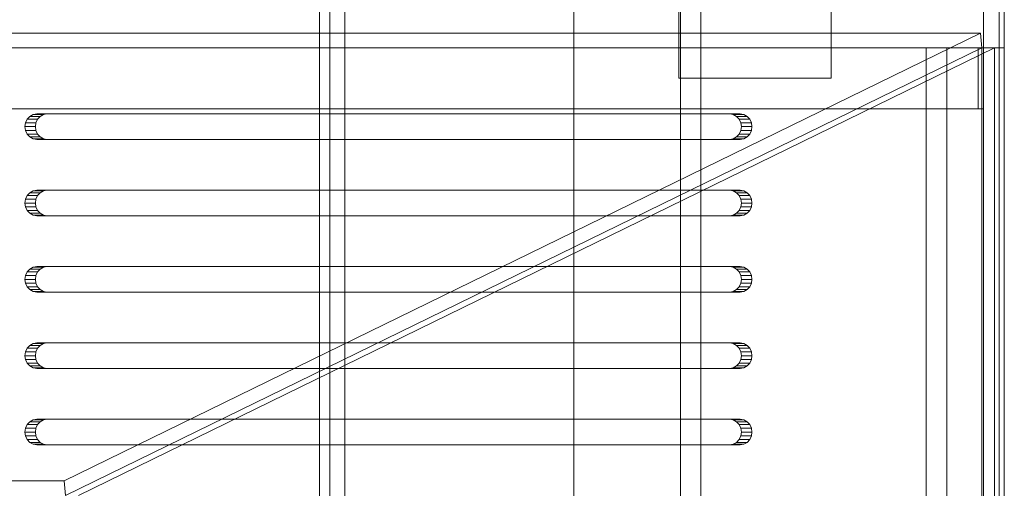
# Model space of a CAD drawing. Header units: millimetres. Extents: x -2233 to 61924, y -68080 to 6847.
# Tile 640 of 656: x 27641 to 27835, y -17879 to -17786. Entities that reach past the tile are written whole.
import ezdxf

# ---------------------------------------------------------------- set-up
doc = ezdxf.new("R2010")
doc.units = ezdxf.units.MM
doc.layers.add('superior_bajante_movil', color=7, linetype='Continuous', lineweight=0)
doc.layers.add('superior_C09', color=7, linetype='Continuous', lineweight=0)

msp = doc.modelspace()

# ---------------------------------------------------------------- linework, layer by layer
at = {"layer": 'superior_bajante_movil'}
for p, q in [((27833.667, -17777), (27833.667, -18183)), ((27834.693, -18183), (27834.693, -17777)), ((27830.588, -17792), (27830.588, -17780)), ((27834.693, -17780), (27834.693, -18180)), ((27834.693, -17780), (27834.693, -17792)), ((27770.656, -17798), (27770.656, -17782)), ((27800.656, -17782), (27800.656, -17798)), ((27829.98, -17789.103), (27078.226, -17789.103)), ((27649.801, -17877.103), (27829.98, -17789.103)), ((27829.98, -17789.103), (27830.246, -17792)), ((27829.562, -17792), (27077.808, -17792)), ((27078.492, -17792), (27830.246, -17792)), ((27078.834, -17792), (27830.588, -17792)), ((27834.693, -17792), (27082.939, -17792)), ((27650.067, -17880), (27830.246, -17792)), ((27832.777, -17792), (27652.598, -17880)), ((27830.588, -17792), (27819.312, -17792)), ((27819.312, -17792), (27819.312, -18168)), ((27823.416, -17792), (27819.312, -17792)), ((27823.416, -18168), (27823.416, -17792)), ((27823.416, -17792), (27834.693, -17792)), ((27829.562, -17804), (27829.562, -17792)), ((27830.588, -17792), (27829.562, -17792)), ((27830.246, -17792), (27830.246, -18168)), ((27830.246, -17792), (27832.777, -17792)), ((27834.693, -17792), (27830.588, -17792)), ((27830.588, -18168), (27830.588, -17792)), ((27830.588, -17792), (27830.588, -17804)), ((27832.777, -18168), (27832.777, -17792)), ((27834.693, -17792), (27834.693, -18168)), ((27800.656, -17798), (27770.656, -17798)), ((27077.808, -17804), (27829.562, -17804)), ((27830.588, -17804), (27078.834, -17804)), ((27643.024, -17805.477), (27642.504, -17806.031)), ((27643.679, -17805.122), (27643.024, -17805.477)), ((27643.024, -17805.477), (27645.076, -17805.477)), ((27644.405, -17805), (27643.679, -17805.122)), ((27643.679, -17805.122), (27645.731, -17805.122)), ((27644.405, -17805), (27646.457, -17805)), ((27780.66, -17805), (27644.405, -17805)), ((27644.556, -17806.031), (27645.076, -17805.477)), ((27645.076, -17805.477), (27645.731, -17805.122)), ((27645.731, -17805.122), (27646.457, -17805)), ((27646.457, -17805), (27782.712, -17805)), ((27780.66, -17805), (27782.712, -17805)), ((27781.386, -17805.122), (27780.66, -17805)), ((27781.386, -17805.122), (27783.438, -17805.122)), ((27782.041, -17805.477), (27781.386, -17805.122)), ((27782.041, -17805.477), (27784.093, -17805.477)), ((27782.561, -17806.031), (27782.041, -17805.477)), ((27782.712, -17805), (27783.438, -17805.122)), ((27783.438, -17805.122), (27784.093, -17805.477)), ((27784.093, -17805.477), (27784.613, -17806.031)), ((27830.588, -17804), (27829.562, -17804)), ((27642.171, -17806.727), (27642.056, -17807.5)), ((27642.504, -17806.031), (27642.171, -17806.727)), ((27642.171, -17806.727), (27644.223, -17806.727)), ((27642.504, -17806.031), (27644.556, -17806.031)), ((27644.108, -17807.5), (27644.223, -17806.727)), ((27644.223, -17806.727), (27644.556, -17806.031)), ((27782.561, -17806.031), (27784.613, -17806.031)), ((27782.895, -17806.727), (27782.561, -17806.031)), ((27782.895, -17806.727), (27784.947, -17806.727)), ((27783.01, -17807.5), (27782.895, -17806.727)), ((27784.613, -17806.031), (27784.947, -17806.727)), ((27784.947, -17806.727), (27785.062, -17807.5)), ((27642.056, -17807.5), (27642.171, -17808.273)), ((27642.056, -17807.5), (27644.108, -17807.5)), ((27642.171, -17808.273), (27642.504, -17808.969)), ((27642.171, -17808.273), (27644.223, -17808.273)), ((27642.504, -17808.969), (27643.024, -17809.523)), ((27642.504, -17808.969), (27644.556, -17808.969)), ((27644.223, -17808.273), (27644.108, -17807.5)), ((27644.556, -17808.969), (27644.223, -17808.273)), ((27645.076, -17809.523), (27644.556, -17808.969)), ((27782.041, -17809.523), (27782.561, -17808.969)), ((27782.561, -17808.969), (27782.895, -17808.273)), ((27782.561, -17808.969), (27784.613, -17808.969)), ((27782.895, -17808.273), (27783.01, -17807.5)), ((27782.895, -17808.273), (27784.947, -17808.273)), ((27783.01, -17807.5), (27785.062, -17807.5)), ((27784.613, -17808.969), (27784.093, -17809.523)), ((27784.947, -17808.273), (27784.613, -17808.969)), ((27785.062, -17807.5), (27784.947, -17808.273)), ((27643.024, -17809.523), (27643.679, -17809.878)), ((27643.024, -17809.523), (27645.076, -17809.523)), ((27643.679, -17809.878), (27644.405, -17810)), ((27643.679, -17809.878), (27645.731, -17809.878)), ((27646.457, -17810), (27644.405, -17810)), ((27644.405, -17810), (27780.66, -17810)), ((27645.731, -17809.878), (27645.076, -17809.523)), ((27646.457, -17810), (27645.731, -17809.878)), ((27782.712, -17810), (27646.457, -17810)), ((27780.66, -17810), (27781.386, -17809.878)), ((27780.66, -17810), (27782.712, -17810)), ((27781.386, -17809.878), (27782.041, -17809.523)), ((27781.386, -17809.878), (27783.438, -17809.878)), ((27782.041, -17809.523), (27784.093, -17809.523)), ((27783.438, -17809.878), (27782.712, -17810)), ((27784.093, -17809.523), (27783.438, -17809.878)), ((27642.504, -17821.031), (27642.171, -17821.727)), ((27643.024, -17820.477), (27642.504, -17821.031)), ((27642.504, -17821.031), (27644.556, -17821.031)), ((27643.679, -17820.122), (27643.024, -17820.477)), ((27643.024, -17820.477), (27645.076, -17820.477)), ((27644.405, -17820), (27643.679, -17820.122)), ((27643.679, -17820.122), (27645.731, -17820.122)), ((27644.223, -17821.727), (27644.556, -17821.031)), ((27644.405, -17820), (27646.457, -17820)), ((27780.66, -17820), (27644.405, -17820)), ((27644.556, -17821.031), (27645.076, -17820.477)), ((27645.076, -17820.477), (27645.731, -17820.122)), ((27645.731, -17820.122), (27646.457, -17820)), ((27646.457, -17820), (27782.712, -17820)), ((27780.66, -17820), (27782.712, -17820)), ((27781.386, -17820.122), (27780.66, -17820)), ((27781.386, -17820.122), (27783.438, -17820.122)), ((27782.041, -17820.477), (27781.386, -17820.122)), ((27782.041, -17820.477), (27784.093, -17820.477)), ((27782.561, -17821.031), (27782.041, -17820.477)), ((27782.561, -17821.031), (27784.613, -17821.031)), ((27782.895, -17821.727), (27782.561, -17821.031)), ((27782.712, -17820), (27783.438, -17820.122)), ((27783.438, -17820.122), (27784.093, -17820.477)), ((27784.093, -17820.477), (27784.613, -17821.031)), ((27784.613, -17821.031), (27784.947, -17821.727)), ((27642.171, -17821.727), (27642.056, -17822.5)), ((27642.056, -17822.5), (27642.171, -17823.273)), ((27642.056, -17822.5), (27644.108, -17822.5)), ((27642.171, -17821.727), (27644.223, -17821.727)), ((27644.108, -17822.5), (27644.223, -17821.727)), ((27644.223, -17823.273), (27644.108, -17822.5)), ((27782.895, -17821.727), (27784.947, -17821.727)), ((27783.01, -17822.5), (27782.895, -17821.727)), ((27782.895, -17823.273), (27783.01, -17822.5)), ((27783.01, -17822.5), (27785.062, -17822.5)), ((27784.947, -17821.727), (27785.062, -17822.5)), ((27785.062, -17822.5), (27784.947, -17823.273)), ((27642.171, -17823.273), (27642.504, -17823.969)), ((27642.171, -17823.273), (27644.223, -17823.273)), ((27642.504, -17823.969), (27643.024, -17824.523)), ((27642.504, -17823.969), (27644.556, -17823.969)), ((27643.024, -17824.523), (27643.679, -17824.878)), ((27643.024, -17824.523), (27645.076, -17824.523)), ((27643.679, -17824.878), (27644.405, -17825)), ((27643.679, -17824.878), (27645.731, -17824.878)), ((27644.556, -17823.969), (27644.223, -17823.273)), ((27645.076, -17824.523), (27644.556, -17823.969)), ((27645.731, -17824.878), (27645.076, -17824.523)), ((27646.457, -17825), (27645.731, -17824.878)), ((27780.66, -17825), (27781.386, -17824.878)), ((27781.386, -17824.878), (27782.041, -17824.523)), ((27781.386, -17824.878), (27783.438, -17824.878)), ((27782.041, -17824.523), (27782.561, -17823.969)), ((27782.041, -17824.523), (27784.093, -17824.523)), ((27782.561, -17823.969), (27782.895, -17823.273)), ((27782.561, -17823.969), (27784.613, -17823.969)), ((27783.438, -17824.878), (27782.712, -17825)), ((27782.895, -17823.273), (27784.947, -17823.273)), ((27784.093, -17824.523), (27783.438, -17824.878)), ((27784.613, -17823.969), (27784.093, -17824.523)), ((27784.947, -17823.273), (27784.613, -17823.969)), ((27646.457, -17825), (27644.405, -17825)), ((27644.405, -17825), (27780.66, -17825)), ((27782.712, -17825), (27646.457, -17825)), ((27780.66, -17825), (27782.712, -17825)), ((27642.504, -17836.031), (27642.171, -17836.727)), ((27643.024, -17835.477), (27642.504, -17836.031)), ((27642.504, -17836.031), (27644.556, -17836.031)), ((27643.679, -17835.122), (27643.024, -17835.477)), ((27643.024, -17835.477), (27645.076, -17835.477)), ((27644.405, -17835), (27643.679, -17835.122)), ((27643.679, -17835.122), (27645.731, -17835.122)), ((27644.223, -17836.727), (27644.556, -17836.031)), ((27644.405, -17835), (27646.457, -17835)), ((27780.66, -17835), (27644.405, -17835)), ((27644.556, -17836.031), (27645.076, -17835.477)), ((27645.076, -17835.477), (27645.731, -17835.122)), ((27645.731, -17835.122), (27646.457, -17835)), ((27646.457, -17835), (27782.712, -17835)), ((27780.66, -17835), (27782.712, -17835)), ((27781.386, -17835.122), (27780.66, -17835)), ((27781.386, -17835.122), (27783.438, -17835.122)), ((27782.041, -17835.477), (27781.386, -17835.122)), ((27782.041, -17835.477), (27784.093, -17835.477)), ((27782.561, -17836.031), (27782.041, -17835.477)), ((27782.561, -17836.031), (27784.613, -17836.031)), ((27782.895, -17836.727), (27782.561, -17836.031)), ((27782.712, -17835), (27783.438, -17835.122)), ((27783.438, -17835.122), (27784.093, -17835.477)), ((27784.093, -17835.477), (27784.613, -17836.031)), ((27784.613, -17836.031), (27784.947, -17836.727)), ((27642.171, -17836.727), (27642.056, -17837.5)), ((27642.056, -17837.5), (27642.171, -17838.273)), ((27642.056, -17837.5), (27644.108, -17837.5)), ((27642.171, -17836.727), (27644.223, -17836.727)), ((27642.171, -17838.273), (27642.504, -17838.969)), ((27642.171, -17838.273), (27644.223, -17838.273)), ((27644.108, -17837.5), (27644.223, -17836.727)), ((27644.223, -17838.273), (27644.108, -17837.5)), ((27644.556, -17838.969), (27644.223, -17838.273)), ((27782.561, -17838.969), (27782.895, -17838.273)), ((27782.895, -17836.727), (27784.947, -17836.727)), ((27783.01, -17837.5), (27782.895, -17836.727)), ((27782.895, -17838.273), (27783.01, -17837.5)), ((27782.895, -17838.273), (27784.947, -17838.273)), ((27783.01, -17837.5), (27785.062, -17837.5)), ((27784.947, -17838.273), (27784.613, -17838.969)), ((27784.947, -17836.727), (27785.062, -17837.5)), ((27785.062, -17837.5), (27784.947, -17838.273)), ((27642.504, -17838.969), (27643.024, -17839.523)), ((27642.504, -17838.969), (27644.556, -17838.969)), ((27643.024, -17839.523), (27643.679, -17839.878)), ((27643.024, -17839.523), (27645.076, -17839.523)), ((27643.679, -17839.878), (27644.405, -17840)), ((27643.679, -17839.878), (27645.731, -17839.878)), ((27646.457, -17840), (27644.405, -17840)), ((27644.405, -17840), (27780.66, -17840)), ((27645.076, -17839.523), (27644.556, -17838.969)), ((27645.731, -17839.878), (27645.076, -17839.523)), ((27646.457, -17840), (27645.731, -17839.878)), ((27782.712, -17840), (27646.457, -17840)), ((27780.66, -17840), (27781.386, -17839.878)), ((27780.66, -17840), (27782.712, -17840)), ((27781.386, -17839.878), (27782.041, -17839.523)), ((27781.386, -17839.878), (27783.438, -17839.878)), ((27782.041, -17839.523), (27782.561, -17838.969)), ((27782.041, -17839.523), (27784.093, -17839.523)), ((27782.561, -17838.969), (27784.613, -17838.969)), ((27783.438, -17839.878), (27782.712, -17840)), ((27784.093, -17839.523), (27783.438, -17839.878)), ((27784.613, -17838.969), (27784.093, -17839.523)), ((27644.405, -17850), (27643.679, -17850.122)), ((27644.405, -17850), (27646.457, -17850)), ((27780.66, -17850), (27644.405, -17850)), ((27645.731, -17850.122), (27646.457, -17850)), ((27646.457, -17850), (27782.712, -17850)), ((27780.66, -17850), (27782.712, -17850)), ((27781.386, -17850.122), (27780.66, -17850)), ((27782.712, -17850), (27783.438, -17850.122)), ((27642.171, -17851.727), (27642.056, -17852.5)), ((27642.504, -17851.031), (27642.171, -17851.727)), ((27642.171, -17851.727), (27644.223, -17851.727)), ((27643.024, -17850.477), (27642.504, -17851.031)), ((27642.504, -17851.031), (27644.556, -17851.031)), ((27643.679, -17850.122), (27643.024, -17850.477)), ((27643.024, -17850.477), (27645.076, -17850.477)), ((27643.679, -17850.122), (27645.731, -17850.122)), ((27644.108, -17852.5), (27644.223, -17851.727)), ((27644.223, -17851.727), (27644.556, -17851.031)), ((27644.556, -17851.031), (27645.076, -17850.477)), ((27645.076, -17850.477), (27645.731, -17850.122)), ((27781.386, -17850.122), (27783.438, -17850.122)), ((27782.041, -17850.477), (27781.386, -17850.122)), ((27782.041, -17850.477), (27784.093, -17850.477)), ((27782.561, -17851.031), (27782.041, -17850.477)), ((27782.561, -17851.031), (27784.613, -17851.031)), ((27782.895, -17851.727), (27782.561, -17851.031)), ((27782.895, -17851.727), (27784.947, -17851.727)), ((27783.01, -17852.5), (27782.895, -17851.727)), ((27783.438, -17850.122), (27784.093, -17850.477)), ((27784.093, -17850.477), (27784.613, -17851.031)), ((27784.613, -17851.031), (27784.947, -17851.727)), ((27784.947, -17851.727), (27785.062, -17852.5)), ((27642.056, -17852.5), (27642.171, -17853.273)), ((27642.056, -17852.5), (27644.108, -17852.5)), ((27642.171, -17853.273), (27642.504, -17853.969)), ((27642.171, -17853.273), (27644.223, -17853.273)), ((27644.223, -17853.273), (27644.108, -17852.5)), ((27644.556, -17853.969), (27644.223, -17853.273)), ((27782.561, -17853.969), (27782.895, -17853.273)), ((27782.895, -17853.273), (27783.01, -17852.5)), ((27782.895, -17853.273), (27784.947, -17853.273)), ((27783.01, -17852.5), (27785.062, -17852.5)), ((27784.947, -17853.273), (27784.613, -17853.969)), ((27785.062, -17852.5), (27784.947, -17853.273)), ((27642.504, -17853.969), (27643.024, -17854.523)), ((27642.504, -17853.969), (27644.556, -17853.969)), ((27643.024, -17854.523), (27643.679, -17854.878)), ((27643.024, -17854.523), (27645.076, -17854.523)), ((27643.679, -17854.878), (27644.405, -17855)), ((27643.679, -17854.878), (27645.731, -17854.878)), ((27646.457, -17855), (27644.405, -17855)), ((27644.405, -17855), (27780.66, -17855)), ((27645.076, -17854.523), (27644.556, -17853.969)), ((27645.731, -17854.878), (27645.076, -17854.523)), ((27646.457, -17855), (27645.731, -17854.878)), ((27782.712, -17855), (27646.457, -17855)), ((27780.66, -17855), (27781.386, -17854.878)), ((27780.66, -17855), (27782.712, -17855)), ((27781.386, -17854.878), (27782.041, -17854.523)), ((27781.386, -17854.878), (27783.438, -17854.878)), ((27782.041, -17854.523), (27782.561, -17853.969)), ((27782.041, -17854.523), (27784.093, -17854.523)), ((27782.561, -17853.969), (27784.613, -17853.969)), ((27783.438, -17854.878), (27782.712, -17855)), ((27784.093, -17854.523), (27783.438, -17854.878)), ((27784.613, -17853.969), (27784.093, -17854.523)), ((27643.024, -17865.477), (27642.504, -17866.031)), ((27643.679, -17865.122), (27643.024, -17865.477)), ((27643.024, -17865.477), (27645.076, -17865.477)), ((27644.405, -17865), (27643.679, -17865.122)), ((27643.679, -17865.122), (27645.731, -17865.122)), ((27644.405, -17865), (27646.457, -17865)), ((27780.66, -17865), (27644.405, -17865)), ((27644.556, -17866.031), (27645.076, -17865.477)), ((27645.076, -17865.477), (27645.731, -17865.122)), ((27645.731, -17865.122), (27646.457, -17865)), ((27646.457, -17865), (27782.712, -17865)), ((27780.66, -17865), (27782.712, -17865)), ((27781.386, -17865.122), (27780.66, -17865)), ((27781.386, -17865.122), (27783.438, -17865.122)), ((27782.041, -17865.477), (27781.386, -17865.122)), ((27782.041, -17865.477), (27784.093, -17865.477)), ((27782.561, -17866.031), (27782.041, -17865.477)), ((27782.712, -17865), (27783.438, -17865.122)), ((27783.438, -17865.122), (27784.093, -17865.477)), ((27784.093, -17865.477), (27784.613, -17866.031)), ((27642.171, -17866.727), (27642.056, -17867.5)), ((27642.056, -17867.5), (27642.171, -17868.273)), ((27642.056, -17867.5), (27644.108, -17867.5)), ((27642.504, -17866.031), (27642.171, -17866.727)), ((27642.171, -17866.727), (27644.223, -17866.727)), ((27642.504, -17866.031), (27644.556, -17866.031)), ((27644.108, -17867.5), (27644.223, -17866.727)), ((27644.223, -17868.273), (27644.108, -17867.5)), ((27644.223, -17866.727), (27644.556, -17866.031)), ((27782.561, -17866.031), (27784.613, -17866.031)), ((27782.895, -17866.727), (27782.561, -17866.031)), ((27782.895, -17866.727), (27784.947, -17866.727)), ((27783.01, -17867.5), (27782.895, -17866.727)), ((27782.895, -17868.273), (27783.01, -17867.5)), ((27783.01, -17867.5), (27785.062, -17867.5)), ((27784.613, -17866.031), (27784.947, -17866.727)), ((27784.947, -17866.727), (27785.062, -17867.5)), ((27785.062, -17867.5), (27784.947, -17868.273)), ((27642.171, -17868.273), (27642.504, -17868.969)), ((27642.171, -17868.273), (27644.223, -17868.273)), ((27642.504, -17868.969), (27643.024, -17869.523)), ((27642.504, -17868.969), (27644.556, -17868.969)), ((27644.556, -17868.969), (27644.223, -17868.273)), ((27645.076, -17869.523), (27644.556, -17868.969)), ((27782.041, -17869.523), (27782.561, -17868.969)), ((27782.561, -17868.969), (27782.895, -17868.273)), ((27782.561, -17868.969), (27784.613, -17868.969)), ((27782.895, -17868.273), (27784.947, -17868.273)), ((27784.613, -17868.969), (27784.093, -17869.523)), ((27784.947, -17868.273), (27784.613, -17868.969)), ((27643.024, -17869.523), (27643.679, -17869.878)), ((27643.024, -17869.523), (27645.076, -17869.523)), ((27643.679, -17869.878), (27644.405, -17870)), ((27643.679, -17869.878), (27645.731, -17869.878)), ((27646.457, -17870), (27644.405, -17870)), ((27644.405, -17870), (27780.66, -17870)), ((27645.731, -17869.878), (27645.076, -17869.523)), ((27646.457, -17870), (27645.731, -17869.878)), ((27782.712, -17870), (27646.457, -17870)), ((27780.66, -17870), (27781.386, -17869.878)), ((27780.66, -17870), (27782.712, -17870)), ((27781.386, -17869.878), (27782.041, -17869.523)), ((27781.386, -17869.878), (27783.438, -17869.878)), ((27782.041, -17869.523), (27784.093, -17869.523)), ((27783.438, -17869.878), (27782.712, -17870)), ((27784.093, -17869.523), (27783.438, -17869.878)), ((27349.801, -17877.103), (27649.801, -17877.103)), ((27650.067, -17880), (27649.801, -17877.103))]:
    msp.add_line(p, q, dxfattribs=at)
at = {"layer": 'superior_C09'}
for p, q in [((27750, -18157.053), (27750, -16117.822)), ((27750, -16118.451), (27750, -18157.681)), ((27771, -18157.053), (27771, -16117.822)), ((27775, -16117.822), (27775, -18157.053)), ((27775, -18157.681), (27775, -16118.451)), ((27750, -18167.522), (27750, -16128.291)), ((27775, -16128.291), (27775, -18167.522)), ((27750, -16128.919), (27750, -18168.15)), ((27771, -16128.919), (27771, -18168.15)), ((27775, -18168.15), (27775, -16128.919)), ((27700, -16194.452), (27700, -18094.452)), ((27700, -18094.766), (27700, -16194.766)), ((27700, -16205.234), (27700, -18105.234)), ((27700, -18105.548), (27700, -16205.548)), ((27702, -18045.878), (27702, -16265.219)), ((27705, -16265.219), (27705, -18045.878)), ((27702, -16268.883), (27702, -18049.542)), ((27705, -18049.542), (27705, -16268.883)), ((27700, -16274.536), (27700, -18035.305)), ((27700, -18035.619), (27700, -16274.85))]:
    msp.add_line(p, q, dxfattribs=at)

doc.saveas('drawing.dxf')
